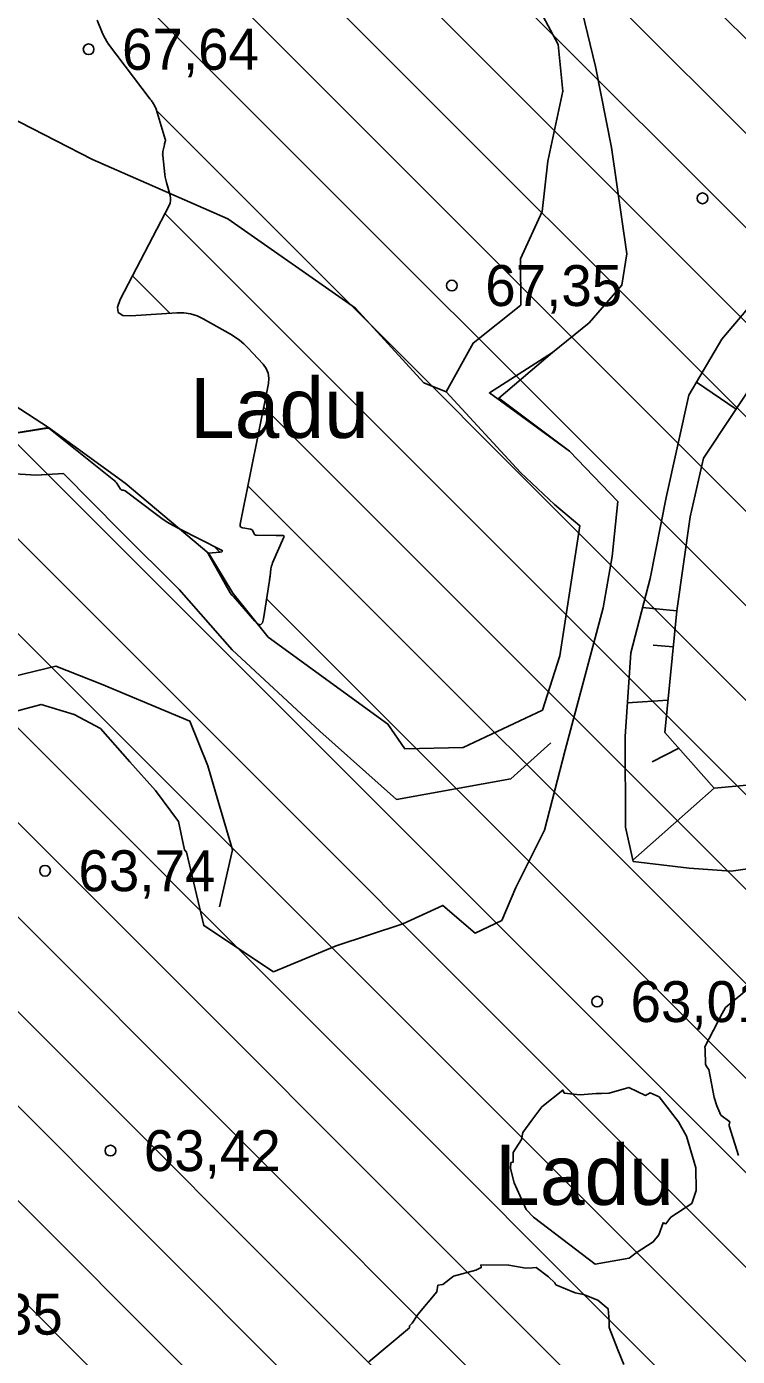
# Model space of a CAD drawing. Extents: x 532503 to 539665, y 6557663 to 6561526.
# Drawn here: x 535265.8 to 535308.3, y 6559738.4 to 6559818 of the extents above; entities that cross this region are included whole.
import ezdxf

# ---------------------------------------------------------------- set-up
doc = ezdxf.new("R2010")
doc.units = 0
for name, color, linetype in [('HALJASTUS', 7, 'Continuous'), ('Kaevandatud ala', 7, 'Continuous'), ('KORGUS-EH2000', 7, 'Continuous'), ('RELJEEF', 7, 'Continuous')]:
    doc.layers.add(name, color=color, linetype=linetype)

msp = doc.modelspace()

# ---------------------------------------------------------------- linework, layer by layer
at = {"layer": 'Kaevandatud ala'}
for p, q in [((535272.625, 6559830.866), (535364.884, 6559738.607)), ((535297.823, 6559828.296), (535377.713, 6559748.406)), ((535293.583, 6559826.879), (535374.506, 6559745.956)), ((535290.09, 6559824.715), (535371.298, 6559743.507)), ((535284.804, 6559824.344), (535368.091, 6559741.057)), ((535270.457, 6559821.72), (535358.47, 6559733.708)), ((535276.16, 6559821.675), (535361.677, 6559736.158)), ((535273.559, 6559812.962), (535355.262, 6559731.258)), ((535274.048, 6559806.816), (535352.055, 6559728.809)), ((535272.114, 6559803.093), (535274.363, 6559800.844)), ((535257.29, 6559795.289), (535336.019, 6559716.56)), ((535279.97, 6559795.237), (535348.848, 6559726.359)), ((535264.643, 6559793.594), (535339.227, 6559719.01)), ((535255.686, 6559791.236), (535332.812, 6559714.111)), ((535279.022, 6559790.529), (535345.641, 6559723.909)), ((535252.753, 6559788.513), (535329.605, 6559711.661)), ((535249.133, 6559786.476), (535326.398, 6559709.211)), ((535276.994, 6559786.899), (535277.337, 6559786.557)), ((535244.933, 6559785.019), (535323.191, 6559706.762)), ((535280.144, 6559783.75), (535342.434, 6559721.46)), ((535241.677, 6559782.619), (535319.983, 6559704.312)), ((535239.616, 6559779.023), (535316.776, 6559701.862)), ((535242.063, 6559770.919), (535313.569, 6559699.413)), ((535241.599, 6559765.726), (535310.362, 6559696.963))]:
    msp.add_line(p, q, dxfattribs=at)
msp.add_lwpolyline([(535269.99, 6559818.386), (535270.295, 6559817.648), (535270.375, 6559817.469), (535270.467, 6559817.295), (535270.57, 6559817.128), (535270.684, 6559816.968), (535273.171, 6559813.675), (535273.206, 6559813.628), (535273.24, 6559813.58), (535273.273, 6559813.531), (535273.305, 6559813.481), (535273.43, 6559813.281), (535273.459, 6559813.23), (535273.485, 6559813.178), (535273.508, 6559813.124), (535273.527, 6559813.068), (535274.073, 6559811.264), (535274.081, 6559811.23), (535274.084, 6559811.196), (535274.082, 6559811.162), (535274.075, 6559811.128), (535274.037, 6559810.991), (535274.028, 6559810.956), (535274.019, 6559810.922), (535274.011, 6559810.887), (535274.003, 6559810.853), (535273.936, 6559810.543), (535273.925, 6559810.48), (535273.919, 6559810.417), (535273.918, 6559810.353), (535273.923, 6559810.289), (535274.053, 6559809.166), (535274.075, 6559809.005), (535274.103, 6559808.845), (535274.139, 6559808.687), (535274.181, 6559808.53), (535274.361, 6559807.905), (535274.392, 6559807.75), (535274.392, 6559807.598), (535274.362, 6559807.449), (535274.302, 6559807.304), (535271.378, 6559801.677), (535271.211, 6559801.216), (535271.262, 6559800.898), (535271.533, 6559800.723), (535272.022, 6559800.691), (535274.771, 6559800.87), (535275.185, 6559800.869), (535275.586, 6559800.808), (535275.975, 6559800.69), (535276.349, 6559800.512), (535277.972, 6559799.601), (535278.257, 6559799.427), (535278.526, 6559799.232), (535278.779, 6559799.016), (535279.015, 6559798.781), (535279.93, 6559797.797), (535280.121, 6559797.54), (535280.239, 6559797.263), (535280.284, 6559796.965), (535280.254, 6559796.647), (535278.556, 6559788.22), (535278.552, 6559788.135), (535278.575, 6559788.071), (535278.628, 6559788.026), (535278.708, 6559788.002), (535279.184, 6559787.927), (535279.228, 6559787.915), (535279.265, 6559787.895), (535279.295, 6559787.865), (535279.318, 6559787.827), (535279.399, 6559787.656), (535279.423, 6559787.618), (535279.453, 6559787.591), (535279.49, 6559787.575), (535279.534, 6559787.569), (535280.717, 6559787.556), (535280.767, 6559787.555), (535280.816, 6559787.554), (535280.866, 6559787.553), (535280.915, 6559787.552), (535281.113, 6559787.548), (535281.154, 6559787.541), (535281.178, 6559787.523), (535281.184, 6559787.494), (535281.173, 6559787.455), (535280.5, 6559785.909), (535280.465, 6559785.821), (535280.437, 6559785.731), (535280.416, 6559785.64), (535280.401, 6559785.547), (535280.349, 6559785.11), (535280.341, 6559785.046), (535280.332, 6559784.981), (535280.323, 6559784.917), (535280.314, 6559784.852), (535279.961, 6559782.566), (535279.892, 6559782.319), (535279.782, 6559782.211), (535279.633, 6559782.244), (535279.442, 6559782.416), (535278.152, 6559783.897), (535278.138, 6559783.912), (535278.124, 6559783.927), (535278.11, 6559783.941), (535278.095, 6559783.956), (535278.018, 6559784.026), (535278.011, 6559784.033), (535278.005, 6559784.04), (535278, 6559784.048), (535277.995, 6559784.057), (535277.977, 6559784.092), (535277.973, 6559784.1), (535277.968, 6559784.109), (535277.964, 6559784.118), (535277.959, 6559784.126), (535276.671, 6559786.428), (535276.667, 6559786.435), (535276.662, 6559786.441), (535276.657, 6559786.447), (535276.652, 6559786.452), (535276.63, 6559786.473), (535276.626, 6559786.478), (535276.626, 6559786.482), (535276.628, 6559786.484), (535276.634, 6559786.486), (535277.368, 6559786.56), (535277.464, 6559786.578), (535277.5, 6559786.607), (535277.476, 6559786.647), (535277.394, 6559786.698), (535274.889, 6559787.959), (535274.537, 6559788.146), (535274.195, 6559788.349), (535273.862, 6559788.567), (535273.539, 6559788.801), (535271.669, 6559790.217), (535271.648, 6559790.231), (535271.626, 6559790.242), (535271.602, 6559790.25), (535271.578, 6559790.255), (535271.476, 6559790.271), (535271.452, 6559790.277), (535271.431, 6559790.287), (535271.413, 6559790.302), (535271.397, 6559790.321), (535271.187, 6559790.646), (535271.145, 6559790.706), (535271.099, 6559790.761), (535271.048, 6559790.812), (535270.993, 6559790.86), (535267.102, 6559793.971), (535267.099, 6559793.972), (535267.097, 6559793.974), (535267.094, 6559793.975), (535267.091, 6559793.975), (535267.078, 6559793.976), (535267.069, 6559793.977), (535267.043, 6559793.977), (535267.038, 6559793.977), (535267.033, 6559793.977), (535267.029, 6559793.977), (535267.024, 6559793.976), (535262.121, 6559793.189)], dxfattribs=at)
at = {"layer": 'KORGUS-EH2000'}
for centre in [(535269.485, 6559816.652), (535306.239, 6559807.732), (535291.233, 6559802.51), (535266.875, 6559767.483), (535299.932, 6559759.651), (535270.79, 6559750.73)]:
    msp.add_circle(centre, 0.32, dxfattribs=at)
at = {"layer": 'RELJEEF'}
for p, q in [((535308.252, 6559795.107), (535305.875, 6559796.722)), ((535304.693, 6559783.046), (535302.651, 6559783.244)), ((535303.29, 6559780.994), (535304.483, 6559780.878)), ((535304.173, 6559777.693), (535301.743, 6559777.542)), ((535303.219, 6559774.001), (535304.819, 6559774.817)), ((535306.935, 6559772.416), (535302.066, 6559768.125))]:
    msp.add_line(p, q, dxfattribs=at)
for points in [[(535460.731, 6559906.968), (535454.708, 6559905.059), (535448.179, 6559900.209), (535435.824, 6559894.386), (535419.259, 6559887.317), (535404.323, 6559880.832), (535391.453, 6559874.256), (535373.092, 6559864.667), (535361.49, 6559858.593), (535347.558, 6559849.98), (535338.79, 6559844.299), (535333.31, 6559840.796), (535328.041, 6559838.778), (535314.752, 6559832.41), (535310.233, 6559830.841), (535303.523, 6559829.521), (535297.419, 6559826.994), (535296.43, 6559826.431), (535298.079, 6559822.89), (535299.832, 6559815.625), (535300.781, 6559810.773), (535301.702, 6559804.416), (535301.401, 6559802.543), (535299.456, 6559800.282)], [(535460.731, 6559906.968), (535454.708, 6559905.059), (535448.179, 6559900.209), (535435.824, 6559894.386), (535419.259, 6559887.317), (535404.323, 6559880.832), (535391.453, 6559874.256), (535373.092, 6559864.667), (535361.49, 6559858.593), (535347.558, 6559849.98), (535338.79, 6559844.299), (535333.31, 6559840.796), (535328.041, 6559838.778), (535314.752, 6559832.41), (535310.233, 6559830.841), (535303.523, 6559829.521), (535297.419, 6559826.994), (535296.43, 6559826.431), (535298.079, 6559822.89), (535299.832, 6559815.625), (535300.781, 6559810.773), (535301.702, 6559804.416), (535301.401, 6559802.543), (535299.456, 6559800.282)], [(535384.73, 6559826.98), (535380.621, 6559824.444), (535373.207, 6559820.653), (535366.505, 6559816.785), (535364.442, 6559813.397), (535357.97, 6559809.533), (535350.126, 6559805.812), (535342.976, 6559802.719), (535338.293, 6559802.663), (535334.968, 6559802.867), (535334.789, 6559804.14), (535333.747, 6559805.697), (535330.502, 6559806.516), (535327.188, 6559806.728), (535323.801, 6559806.764), (535320.7, 6559806.69), (535317.586, 6559806.639), (535314.772, 6559805.556), (535312.228, 6559804.367), (535310.502, 6559803.051), (535308.824, 6559801.005), (535307.4, 6559799.292), (535305.411, 6559795.941)], [(535384.73, 6559826.98), (535380.621, 6559824.444), (535373.207, 6559820.653), (535366.505, 6559816.785), (535364.442, 6559813.397), (535357.97, 6559809.533), (535350.126, 6559805.812), (535342.976, 6559802.719), (535338.293, 6559802.663), (535334.968, 6559802.867), (535334.789, 6559804.14), (535333.747, 6559805.697), (535330.502, 6559806.516), (535327.188, 6559806.728), (535323.801, 6559806.764), (535320.7, 6559806.69), (535317.586, 6559806.639), (535314.772, 6559805.556), (535312.228, 6559804.367), (535310.502, 6559803.051), (535308.824, 6559801.005), (535307.4, 6559799.292), (535305.411, 6559795.941)], [(535295.368, 6559801.339), (535295.338, 6559804.114), (535296.649, 6559806.937), (535296.974, 6559809.961), (535297.869, 6559814.15), (535297.601, 6559816.933), (535295.78, 6559820.359), (535294.283, 6559826.645)], [(535304.693, 6559783.046), (535305.491, 6559788.669), (535306.297, 6559792.173), (535309.738, 6559797.337), (535312.801, 6559800.966), (535315.812, 6559802.707), (535319.621, 6559804.638), (535327.998, 6559804.405), (535338.848, 6559799.714), (535348.092, 6559801.289), (535355.054, 6559805.629), (535363.368, 6559809.419), (535371.136, 6559812.918), (535375.883, 6559817.638), (535380.635, 6559818.407), (535384.021, 6559820.807)], [(535267.083, 6559794.018), (535258.439, 6559799.627), (535254.029, 6559801.09), (535251.723, 6559802.798), (535247.704, 6559809.452), (535249.054, 6559812.272), (535253.185, 6559814.767), (535256.359, 6559815.706), (535263.167, 6559813.416), (535269.726, 6559810.052), (535277.82, 6559806.508), (535285.454, 6559801.155), (535289.557, 6559796.69), (535290.899, 6559796.157)], [(535267.083, 6559794.018), (535258.439, 6559799.627), (535254.029, 6559801.09), (535251.723, 6559802.798), (535247.704, 6559809.452), (535249.054, 6559812.272), (535253.185, 6559814.767), (535256.359, 6559815.706), (535263.167, 6559813.416), (535269.726, 6559810.052), (535277.82, 6559806.508), (535285.454, 6559801.155), (535289.557, 6559796.69), (535290.899, 6559796.157)], [(535280.233, 6559781.471), (535287.404, 6559776.266), (535288.408, 6559774.787), (535291.914, 6559774.862), (535296.658, 6559777.096), (535297.691, 6559780.347), (535298.892, 6559788.132), (535297.368, 6559789.411), (535295.334, 6559791.323), (535290.899, 6559796.157), (535292.501, 6559799.066), (535295.368, 6559801.339)], [(535280.547, 6559761.438), (535284.305, 6559762.989), (535288.292, 6559764.306), (535290.683, 6559765.407), (535292.632, 6559763.749), (535294.215, 6559764.497), (535295.07, 6559766.474), (535296.786, 6559769.916), (535298.019, 6559774.706), (535300.29, 6559783.229), (535300.834, 6559786.298), (535301.163, 6559789.585), (535298.281, 6559792.59), (535294.052, 6559795.777), (535297.264, 6559798.508), (535299.456, 6559800.282)], [(535280.547, 6559761.438), (535284.305, 6559762.989), (535288.292, 6559764.306), (535290.683, 6559765.407), (535292.632, 6559763.749), (535294.215, 6559764.497), (535295.07, 6559766.474), (535296.786, 6559769.916), (535298.019, 6559774.706), (535300.29, 6559783.229), (535300.834, 6559786.298), (535301.163, 6559789.585), (535298.281, 6559792.59), (535293.478, 6559796.081), (535297.264, 6559798.508), (535299.456, 6559800.282)], [(535305.411, 6559795.941), (535304.056, 6559789.832), (535303.101, 6559784.983), (535301.945, 6559780.517), (535301.605, 6559775.514), (535301.637, 6559770.091), (535302.084, 6559768.042)], [(535305.411, 6559795.941), (535304.056, 6559789.832), (535303.101, 6559784.983), (535301.945, 6559780.517), (535301.605, 6559775.514), (535301.637, 6559770.091), (535302.084, 6559768.042)], [(535262.114, 6559793.194), (535267.083, 6559794.018), (535271.67, 6559790.682), (535276.69, 6559786.474), (535278.127, 6559784.098), (535280.233, 6559781.471)], [(535350.96, 6559791.964), (535336.412, 6559784.009), (535324.88, 6559778.465), (535314.442, 6559773.899), (535310.193, 6559772.718), (535306.935, 6559772.416), (535303.986, 6559775.762), (535304.693, 6559783.046)], [(535263.791, 6559791.322), (535266.335, 6559791.152), (535267.981, 6559791.251), (535271.396, 6559787.818), (535274.897, 6559784.326), (535278.085, 6559780.709), (535283.323, 6559775.835), (535287.923, 6559771.754), (535294.756, 6559772.994), (535297.155, 6559775.132)], [(535263.791, 6559791.322), (535266.335, 6559791.152), (535267.981, 6559791.251), (535271.396, 6559787.818), (535274.897, 6559784.326), (535278.085, 6559780.709), (535283.323, 6559775.835), (535287.923, 6559771.754), (535294.756, 6559772.994), (535297.155, 6559775.132)], [(535253.457, 6559768.083), (535255.372, 6559771.678), (535256.243, 6559775.063), (535257.8, 6559776.852), (535258.931, 6559777.407), (535262.384, 6559778.482), (535267.517, 6559779.722), (535270.252, 6559778.656), (535275.546, 6559776.43), (535276.613, 6559773.763), (535277.22, 6559771.71), (535278.093, 6559768.732), (535277.312, 6559765.32)], [(535261.85, 6559776.152), (535266.647, 6559777.435), (535268.617, 6559776.845), (535270.195, 6559776.001), (535271.947, 6559774.009), (535273.484, 6559772.279), (535274.861, 6559770.427), (535275.217, 6559768.73), (535275.348, 6559768.602), (535276.376, 6559764.198), (535280.547, 6559761.438)], [(535261.85, 6559776.152), (535266.647, 6559777.435), (535268.617, 6559776.845), (535270.195, 6559776.001), (535271.947, 6559774.009), (535273.484, 6559772.279), (535274.861, 6559770.427), (535275.217, 6559768.73), (535275.348, 6559768.602), (535276.376, 6559764.198), (535280.547, 6559761.438)], [(535310.881, 6559767.872), (535307.95, 6559767.457), (535305.439, 6559767.645), (535302.084, 6559768.042)], [(535308.401, 6559750.447), (535307.842, 6559752.216), (535307.834, 6559752.276), (535307.885, 6559752.447), (535307.328, 6559752.853), (535307.103, 6559753.405), (535306.944, 6559753.903), (535306.62, 6559755.584), (535306.484, 6559755.757), (535306.421, 6559755.911), (535306.402, 6559756.769), (535306.386, 6559756.938), (535307.412, 6559758.935), (535307.608, 6559759.296), (535309.232, 6559760.625)], [(535286.265, 6559738.098), (535288.705, 6559740.131), (535288.691, 6559740.234), (535288.855, 6559740.394), (535289.204, 6559740.919), (535290.329, 6559742.283), (535290.401, 6559742.672), (535290.695, 6559742.723), (535291.33, 6559743.223), (535292.661, 6559743.583), (535292.988, 6559743.726), (535292.972, 6559743.893), (535294.635, 6559743.884), (535295.665, 6559743.687), (535296.062, 6559743.717), (535296.289, 6559743.736), (535297.023, 6559743.178), (535297.4, 6559742.811), (535297.466, 6559742.705), (535298.618, 6559742.215), (535299.11, 6559742.117), (535299.969, 6559741.772), (535300.587, 6559741.266), (535300.656, 6559740.538), (535300.642, 6559740.134), (535301.176, 6559738.809), (535301.52, 6559737.923)]]:
    msp.add_lwpolyline(points, dxfattribs=at)
msp.add_lwpolyline([(535294.769, 6559750.026), (535294.907, 6559750.047), (535294.911, 6559750.617), (535295.405, 6559751.402), (535295.483, 6559751.807), (535296.015, 6559752.562), (535296.623, 6559753.359), (535297.878, 6559754.354), (535297.96, 6559754.17), (535298.92, 6559754.061), (535299.869, 6559754.142), (535300.199, 6559754.153), (535300.645, 6559754.169), (535301.821, 6559754.515), (535302.832, 6559754.038), (535303.102, 6559754.18), (535303.637, 6559753.944), (535304.798, 6559752.454), (535305.274, 6559751.588), (535305.842, 6559749.71), (535305.853, 6559748.347), (535305.77, 6559748.102), (535305.598, 6559747.575), (535304.351, 6559746.747), (535304.047, 6559746.354), (535303.874, 6559746.418), (535303.622, 6559745.693), (535303.293, 6559745.27), (535302.276, 6559744.604), (535301.851, 6559744.291), (535299.806, 6559743.939), (535297.458, 6559745.724), (535296.125, 6559746.74), (535295.682, 6559747.214), (535294.965, 6559748.801), (535294.743, 6559749.665)], close=True, dxfattribs=at)

# ---------------------------------------------------------------- texts
at = {"layer": 'HALJASTUS'}
for p in [(535275.554, 6559793.387), (535293.822, 6559747.481)]:
    msp.add_text('Ladu', height=3.6, dxfattribs=at).set_placement(p)
at = {"layer": 'KORGUS-EH2000'}
for s, p in [('67,64 ', (535271.485, 6559815.427)), ('67,35 ', (535293.233, 6559801.285)), ('63,74 ', (535268.875, 6559766.258)), ('63,01 ', (535301.932, 6559758.426)), ('63,42 ', (535272.79, 6559749.505)), ('63,35 ', (535259.741, 6559739.715))]:
    msp.add_text(s, height=2.45, dxfattribs=at).set_placement(p)

doc.saveas('drawing.dxf')
